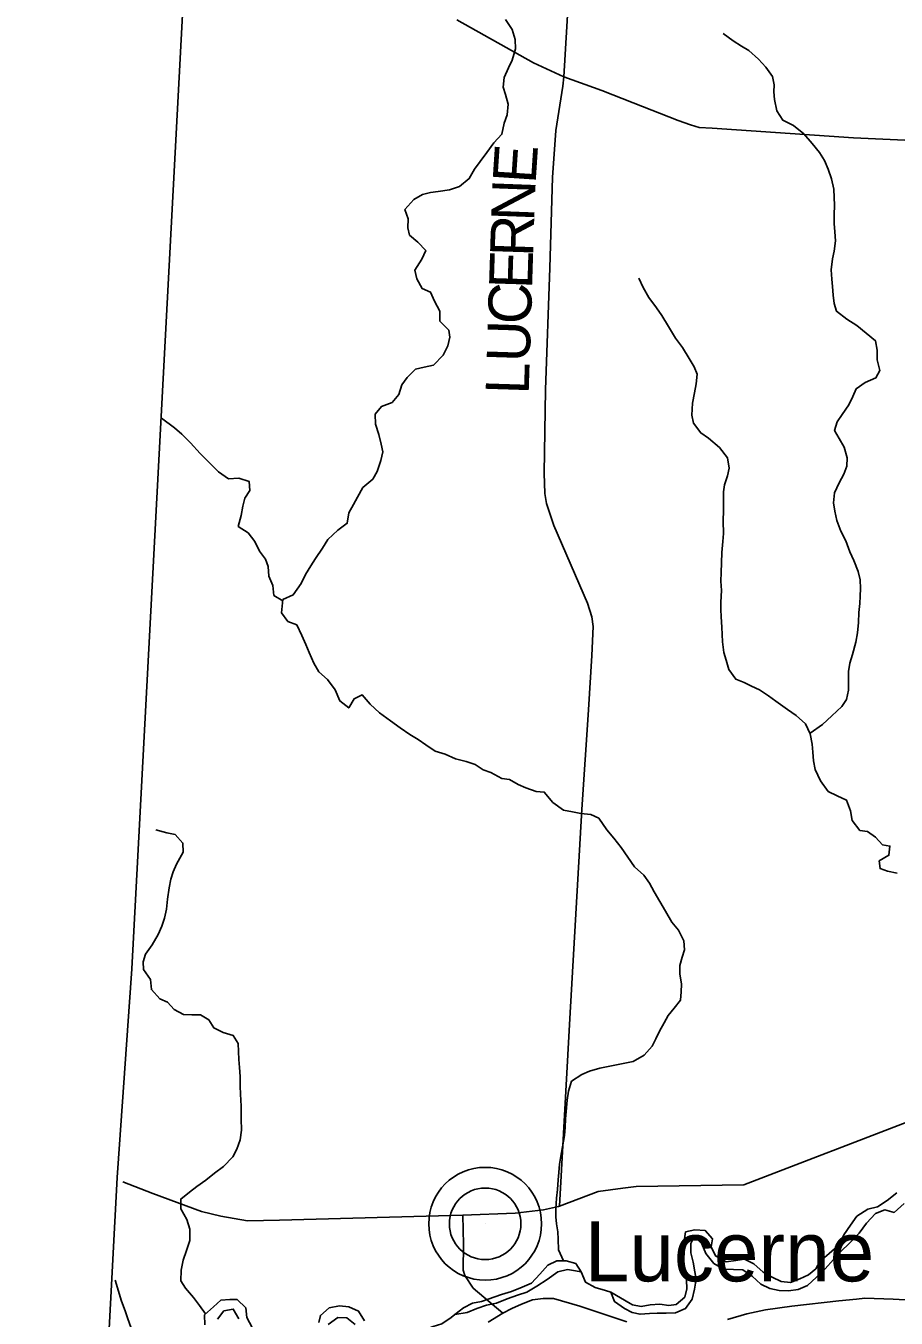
# Model space of a CAD drawing. Extents: x 1759416 to 2214760, y 252598 to 1116833.
# Drawn here: x 1929509 to 1935568, y 896318 to 905316 of the extents above; entities that cross this region are included whole.
import ezdxf

# ---------------------------------------------------------------- set-up
doc = ezdxf.new("R2010")
doc.units = 0
for name, color, linetype in [('GM_X_Adjacent_County', 7, 'Continuous'), ('GM_X_County', 7, 'Continuous'), ('GM_X_Major_River', 7, 'Continuous'), ('GM_X_Minor_River', 7, 'Continuous'), ('GM_X_State_Route', 7, 'Continuous'), ('GM_X_Township', 7, 'Continuous'), ('GM_X_Township_Road', 7, 'Continuous'), ('GM_X_Township_Road_Text', 7, 'Continuous'), ('GM_X_Unincorporated', 7, 'Continuous'), ('GM_X_Unincorporated_Location', 7, 'Continuous'), ('GM_X_Unincorporated_Text', 7, 'Continuous')]:
    doc.layers.add(name, color=color, linetype=linetype)

msp = doc.modelspace()

# ---------------------------------------------------------------- linework, layer by layer
at = {"layer": 'GM_X_Adjacent_County'}
msp.add_lwpolyline([(1931473, 919044.3), (1931168.4, 914594.7), (1930890.8, 910643.7), (1930824.2, 909461), (1930733.2, 907844), (1930665.1, 906633.8), (1930611, 905615.9), (1930246.5, 898750.6), (1930143.9, 897297.4), (1930019.2, 894923.8), (1929994, 894165.3), (1929509.3, 885709.1)], dxfattribs=at)
at = {"layer": 'GM_X_County'}
msp.add_lwpolyline([(1929509.3, 885709.1), (1929994, 894165.3), (1930019.2, 894923.8), (1930143.9, 897297.4), (1930246.5, 898750.6), (1930611, 905615.9), (1930665.1, 906633.8), (1930733.2, 907844), (1930824.2, 909461), (1930890.8, 910643.7), (1931168.4, 914594.7), (1931473, 919044.3)], dxfattribs=at)
at = {"layer": 'GM_X_Major_River'}
for points in [[(1935571.7, 897189.8), (1935505.4, 897137.8), (1935439.1, 897093.9), (1935371, 897076.1), (1935294.7, 897028.2), (1935250.3, 896964.2), (1935204, 896898.2), (1935173.6, 896830.1), (1935101.3, 896768.2), (1935036.9, 896712.2), (1935008.7, 896662.2), (1934958.4, 896620.2), (1934898.2, 896590.4), (1934832, 896566.5), (1934768, 896572.7), (1934706, 896603), (1934642.1, 896637.3), (1934578.3, 896695.7), (1934512.3, 896728), (1934452.2, 896718.2), (1934384.1, 896710.4), (1934310.2, 896750.7), (1934280.4, 896815), (1934290.7, 896869.1), (1934238.9, 896927.4), (1934166.8, 896933.7), (1934102.6, 896917.9), (1934092.4, 896853.7), (1934092, 896785.5), (1934089.8, 896723.4), (1934095.4, 896649.2), (1934109.2, 896584.9), (1934110.9, 896520.8), (1934096.6, 896464.7), (1934036.3, 896412.7), (1933986.2, 896404.9), (1933922.2, 896415.1), (1933856.1, 896411.3), (1933794, 896399.5), (1933731.9, 896409.7)], [(1933729.7, 896357.6), (1933785.7, 896345.4), (1933851.8, 896351.2), (1933903.9, 896353), (1933968, 896352.8), (1934032.1, 896354.6), (1934102.3, 896384.4), (1934148.6, 896450.5), (1934165, 896518.6), (1934175.3, 896588.7), (1934165.5, 896640.9), (1934155.8, 896707.1), (1934138, 896771.4), (1934138.3, 896837.5), (1934164.6, 896887.6), (1934214.4, 896835.3), (1934242.2, 896769), (1934297.9, 896698.6), (1934365.8, 896658.3), (1934435.9, 896656.1), (1934500, 896653.8), (1934565.9, 896609.5), (1934625.7, 896553.2), (1934689.7, 896524.9), (1934753.7, 896510.6), (1934819.8, 896508.4), (1934885.9, 896518.2), (1934950.1, 896546.1), (1935014.4, 896604), (1935072.8, 896660), (1935131.1, 896726), (1935177.4, 896777.9), (1935247.8, 896843.9), (1935310.2, 896909.9), (1935362.5, 896979.9), (1935424.9, 897045.9), (1935489.1, 897071.7), (1935555.1, 897053.4), (1935623.5, 897115.4)], [(1933375.3, 896640.1), (1933337.1, 896698), (1933271, 896717.8), (1933207, 896717.5), (1933143.1, 896687.2), (1933087.3, 896625), (1933029.5, 896560.7), (1932965.6, 896534.4), (1932889.7, 896504), (1932821.7, 896481.8), (1932681.9, 896433.2), (1932617.9, 896420.9), (1932556, 896388.6), (1932496.2, 896342.3)], [(1932496.2, 896342.3), (1932582.1, 896356.7), (1932648, 896385), (1932716, 896407.3), (1932785.9, 896421.5), (1932859.9, 896451.9), (1932931.8, 896478.2), (1932997.7, 896498.4), (1933065.6, 896540.8), (1933137.4, 896587.1), (1933213.3, 896639.5), (1933281.2, 896655.7), (1933307.3, 896651.8)], [(1933307.3, 896651.8), (1933375.3, 896640.1)], [(1933581.8, 896498.7), (1933543.8, 896510.5), (1933471.7, 896530.3), (1933405.6, 896568.1), (1933375.3, 896640.1)], [(1931084.2, 896252.8), (1931047.9, 896322.8), (1931039.7, 896388.9), (1930981.5, 896446.7), (1930929.5, 896446.5), (1930867.5, 896442.3), (1930815.6, 896396), (1930753.8, 896341.7), (1930756, 896271.6)], [(1933581.8, 896498.7), (1933608.1, 896432.7), (1933676, 896384.3), (1933729.7, 896357.6)], [(1933731.9, 896409.7), (1933716.6, 896420.2), (1933650, 896458.9), (1933581.8, 896498.7)], [(1930843.9, 896310), (1930887.7, 896368.2), (1930953.7, 896380.5), (1930991.9, 896312.6)], [(1931866.2, 896299.9), (1931825.9, 896365.8), (1931757.8, 896395.6), (1931693.2, 896403.3), (1931619.8, 896389.1), (1931560, 896336.8), (1931548.1, 896286.7)], [(1931614.2, 896272.9), (1931682, 896323.2), (1931744.1, 896319.4), (1931802.3, 896273.6)], [(1932496.2, 896342.3), (1932470.2, 896322.2), (1932406.4, 896277.9), (1932344.4, 896259.7), (1932276.5, 896233.4), (1932206.7, 896183), (1932138.8, 896150.7), (1932076.8, 896136.5), (1932010.8, 896126.2)]]:
    msp.add_lwpolyline(points, dxfattribs=at)
at = {"layer": 'GM_X_Minor_River'}
for points in [[(1932848.2, 905360.8), (1932895.7, 905290.3), (1932915.1, 905220.1), (1932918.6, 905155.9), (1932894, 905078), (1932869.6, 905024.1), (1932839.1, 904956.2), (1932832.6, 904890.1), (1932848.2, 904837.9), (1932867.7, 904771.7), (1932861.1, 904697.6), (1932838.6, 904639.7), (1932824, 904561.7), (1932767.5, 904502), (1932719, 904434.2), (1932672.5, 904372.5), (1932632.1, 904318.7), (1932595.6, 904252.8), (1932529.1, 904197.2), (1932458.9, 904173.7), (1932378.8, 904162.2), (1932326.7, 904156.6), (1932270.6, 904143), (1932210.3, 904107.4), (1932147.8, 904037.7), (1932171.3, 903973.4), (1932168.8, 903909.3), (1932180.4, 903859.2), (1932238, 903810.7), (1932293.6, 903752.2), (1932265.1, 903692.3), (1932216.5, 903614.5), (1932230.1, 903554.4), (1932267.6, 903488), (1932327.4, 903461.5), (1932354.9, 903399.2), (1932390.4, 903328.9), (1932391.8, 903258.8), (1932453.4, 903198.2), (1932461, 903148.1), (1932446.5, 903088.1), (1932414, 903024.2), (1932347.5, 902954.6), (1932281.3, 902939), (1932221.2, 902925.4), (1932164.8, 902867.8), (1932126.3, 902816), (1932105.8, 902750), (1932059.4, 902694.2), (1931985.1, 902664.7), (1931940.7, 902613), (1931944.2, 902542.8), (1931965.6, 902470.6), (1931983.1, 902404.3), (1931994.7, 902350.2), (1931980.2, 902290.2), (1931955.6, 902212.2), (1931925.2, 902160.4), (1931854.8, 902102.8)], [(1934968.6, 900390.6), (1935055.8, 900452), (1935119.4, 900510.9), (1935188.9, 900575.8), (1935222.5, 900626.3), (1935235.9, 900690.7), (1935235.3, 900748.8), (1935236.6, 900821), (1935246, 900877.3), (1935263.5, 900937.7), (1935286.7, 901024.2), (1935298, 901090.5), (1935305.3, 901162.7), (1935308.7, 901231), (1935314.1, 901293.2), (1935317.6, 901345.4), (1935319, 901399.5), (1935316.5, 901457.7), (1935303.8, 901517.7), (1935273, 901593.6), (1935246.4, 901653.4), (1935217.6, 901731.3), (1935182.8, 901797.2), (1935154, 901873), (1935141.4, 901937.1), (1935132.8, 901995.1), (1935138.1, 902065.4), (1935171.5, 902134), (1935203, 902194.5), (1935224.5, 902250.9), (1935227.9, 902309.1), (1935205.1, 902383), (1935172.5, 902442.8), (1935139.8, 902498.6), (1935157.3, 902559), (1935192.8, 902609.5), (1935238.3, 902676.2), (1935265.8, 902734.7), (1935289.3, 902789.1), (1935353, 902831.9), (1935426.8, 902864.8), (1935454.4, 902915.3), (1935435.6, 902991.3), (1935436.9, 903057.5), (1935424.3, 903123.5), (1935359.6, 903176.9), (1935294.9, 903230.4), (1935224.4, 903273.7), (1935153.7, 903329.1), (1935137.1, 903383), (1935130.5, 903441.1), (1935123.9, 903501.2), (1935119.4, 903553.3), (1935116.8, 903617.5), (1935126, 903693.8), (1935135.5, 903748), (1935144.8, 903818.3), (1935140.2, 903882.5), (1935135.6, 903940.6), (1935137, 904000.8), (1935138.4, 904067), (1935135.8, 904121.1), (1935133.2, 904179.2), (1935118.5, 904251.2), (1935095.8, 904319.2), (1935069.1, 904379), (1935034.5, 904434.8), (1934983.8, 904496.4), (1934925, 904564), (1934852.3, 904623.3), (1934779.8, 904658.6), (1934737.1, 904724.3), (1934720.3, 904802.4), (1934717.7, 904856.5), (1934719.2, 904906.6), (1934706.7, 904962.7), (1934659.9, 905028.3), (1934609.3, 905083.9), (1934542.5, 905145.3), (1934492.1, 905174.9), (1934433.6, 905212.3), (1934363, 905263.7)], [(1933898.9, 903353.2), (1933846.1, 903424.8), (1933807.3, 903494.6), (1933776.6, 903558.4)], [(1935575.1, 899416.9), (1935506.8, 899430.2), (1935456.6, 899447.7), (1935450, 899501.8), (1935517.8, 899540.6), (1935525.2, 899604.9), (1935472.9, 899614.3), (1935424.3, 899667.9), (1935367.8, 899707.4), (1935315.7, 899712.8), (1935262.9, 899782.4), (1935250.2, 899850.5), (1935223.4, 899924.4), (1935157, 899953.7), (1935094.5, 899985.1), (1935041.7, 900058.8), (1935004.8, 900138.6), (1934992.2, 900198.6), (1934987.6, 900258.7), (1934983, 900314.8), (1934970.3, 900386.9), (1934937.6, 900456.7), (1934872.9, 900514.1), (1934812.3, 900555.6), (1934731.6, 900614.8), (1934679.1, 900650.4), (1934616.6, 900691.8), (1934562.2, 900719.3), (1934509.8, 900744.8), (1934451.5, 900768.2), (1934402.7, 900833.8), (1934384.1, 900899.8), (1934367.5, 900953.8), (1934358.7, 901027.9), (1934356.2, 901078), (1934353.7, 901130.1), (1934351, 901200.3), (1934348.5, 901252.4), (1934348, 901302.5), (1934351.2, 901384.8), (1934348.6, 901448.9), (1934350, 901509.1), (1934353.3, 901577.3), (1934354.6, 901649.5), (1934361.9, 901725.8), (1934365.3, 901782), (1934364.5, 901866.3), (1934365.7, 901944.5), (1934365.1, 902002.6), (1934366.5, 902070.8), (1934374, 902121.1), (1934393.4, 902183.5), (1934404.9, 902235.7), (1934394.2, 902307.8), (1934337.4, 902379.4), (1934260.6, 902444.7), (1934208.1, 902482.2), (1934157.3, 902549.9), (1934144.7, 902605.9), (1934149.9, 902688.2), (1934163.3, 902760.5), (1934176.7, 902822.8), (1934182, 902891.1), (1934161.5, 902943), (1934126.8, 903000.8), (1934080, 903076.5), (1934031.2, 903142.1), (1933984.3, 903223.8), (1933937.5, 903299.5), (1933898.9, 903353.2)], [(1931297.7, 901312.3), (1931234.8, 901350.1), (1931229.3, 901418.2), (1931201.8, 901484.5), (1931196.3, 901552.7), (1931176.7, 901602.9), (1931135.1, 901657.2), (1931103.6, 901725.6), (1931056.1, 901786), (1930988.4, 901830.6), (1931009, 901906.5), (1931019.5, 901972.6), (1931033.9, 902028.5), (1931068.3, 902080.4), (1931064.8, 902142.5), (1930991, 902167.1), (1930920.9, 902161.5), (1930849.3, 902210.1), (1930795.7, 902266.6), (1930722.2, 902339.2), (1930654.7, 902411.8), (1930595.2, 902472.4), (1930543.5, 902516.8), (1930453.9, 902584.5)], [(1931854.8, 902102.8), (1931818.2, 902034.9), (1931789.8, 901983.1), (1931757.4, 901925.2), (1931746.8, 901853.2), (1931680.4, 901803.6), (1931611.9, 901740), (1931575.4, 901680.1), (1931526.8, 901608.4), (1931494.4, 901556.5), (1931455.9, 901494.7), (1931425.5, 901432.8), (1931370.8, 901355.1), (1931298.6, 901321.6), (1931289.8, 901229.5), (1931333.4, 901169.1), (1931395.2, 901144.6), (1931430.7, 901072.2), (1931458.2, 901007.9), (1931481.8, 900951.7), (1931513.2, 900877.3), (1931548.8, 900817), (1931610.4, 900764.5), (1931663.8, 900692), (1931695.3, 900615.6), (1931756.9, 900567.1), (1931795.4, 900630.9), (1931849.6, 900658.6), (1931907.1, 900592.1), (1931970.7, 900531.5), (1932048.3, 900476.9), (1932116, 900428.3), (1932183.6, 900381.8), (1932241.4, 900347.3), (1932293.1, 900308.9), (1932358.8, 900266.4), (1932428.7, 900245.8), (1932500.4, 900211.3), (1932574.3, 900194.7), (1932636.2, 900172.2), (1932691.9, 900135.8), (1932745.8, 900117.4), (1932823.5, 900074.7), (1932875.4, 900068.4), (1932937.2, 900033.9), (1932991, 900009.4), (1933060.9, 899984.9), (1933118.8, 899980.5), (1933178.3, 899907.9), (1933251.9, 899855.3), (1933315.8, 899842.9), (1933371.8, 899832.4), (1933443.7, 899823.9), (1933497.6, 899799.5), (1933553, 899717), (1933602.5, 899660.5), (1933654, 899594.1), (1933747, 899460.7)], [(1930760.5, 896347.6), (1930718.5, 896406.1), (1930676.9, 896462.5), (1930621.4, 896527), (1930587.8, 896577.3), (1930590.4, 896651.4), (1930604.9, 896721.4), (1930627.4, 896789.3), (1930650, 896859.3), (1930650.6, 896937.4), (1930631.1, 897005.7), (1930587.7, 897078.1), (1930588.2, 897146.2), (1930648.6, 897193.8), (1930698.9, 897235.5), (1930761.3, 897279.2), (1930821.6, 897326.8), (1930886, 897374.4), (1930950.6, 897440), (1930979, 897493.9), (1931001.5, 897559.9), (1931010, 897625.9), (1931008.6, 897706), (1931007.3, 897794.2), (1931003.9, 897876.3), (1931002.4, 897932.4), (1931000.9, 898000.5), (1930997.4, 898062.7), (1930991.8, 898118.8), (1930990.2, 898174.9), (1930986.6, 898229), (1930953.1, 898285.3), (1930883.2, 898305.9), (1930817.4, 898338.4), (1930783.9, 898394.7), (1930724.1, 898429.2), (1930664.1, 898429.6), (1930606.1, 898432), (1930542.3, 898466.5), (1930494.7, 898517), (1930440.9, 898541.4), (1930383.4, 898605.9), (1930377.9, 898676), (1930328.4, 898744.5), (1930326.8, 898798.6), (1930343.2, 898852.6), (1930387.7, 898916.3), (1930430.3, 898990.2), (1930456.8, 899046), (1930475.2, 899102), (1930487.7, 899166), (1930496.2, 899234.1), (1930506.8, 899314.1), (1930519.3, 899374.1), (1930535.7, 899426.1), (1930558.1, 899478), (1930604.8, 899561.8), (1930603.3, 899625.9), (1930547.7, 899684.4), (1930491.8, 899696.8), (1930413.9, 899717.4)], [(1933747, 899460.7), (1933811.7, 899401.3), (1933850.3, 899347.6), (1933883, 899285.7), (1933923.7, 899220), (1933962.4, 899152.3), (1934007.3, 899074.5), (1934051.9, 899018.9), (1934090.7, 898945.1), (1934095.4, 898883), (1934077.8, 898830.6), (1934062.4, 898772.3), (1934062.9, 898716.2), (1934073.7, 898644.1), (1934072.2, 898589.9), (1934066.8, 898531.7), (1934023.2, 898475.1), (1933981.7, 898424.4), (1933952.1, 898374), (1933920.6, 898315.5), (1933895.1, 898263), (1933869.5, 898212.6), (1933814, 898149.8), (1933738.3, 898104.9)], [(1933252.6, 896717.7), (1933218.2, 896793.5), (1933215.5, 896867.6), (1933213, 896917.7), (1933204.4, 896973.8), (1933199.9, 897023.9), (1933199.3, 897078), (1933202.6, 897152.3), (1933210, 897212.5), (1933215.4, 897280.8), (1933218.9, 897332.9), (1933224.3, 897389.2), (1933233.8, 897445.4), (1933245.2, 897509.7), (1933258.4, 897590.1), (1933263.9, 897644.3), (1933267.3, 897704.5), (1933270.8, 897756.7), (1933278, 897835), (1933287.4, 897899.3), (1933308.8, 897967.7), (1933380.5, 898014.7), (1933434.4, 898037.3), (1933506.3, 898058.2), (1933564.3, 898070.8), (1933738.3, 898104.9)], [(1930333, 895971.6), (1930297.6, 896044.5), (1930282.1, 896108.8), (1930260.7, 896193), (1930239.2, 896255.3), (1930219.6, 896313.5), (1930200.1, 896367.7), (1930174.6, 896436), (1930131, 896581.6)]]:
    msp.add_lwpolyline(points, dxfattribs=at)
at = {"layer": 'GM_X_State_Route'}
msp.add_lwpolyline([(1930184.7, 897266.1), (1930393.2, 897185.5), (1930732.4, 897060.4), (1930866.8, 897027.6), (1931053.3, 896996.2), (1931275.9, 896999.4), (1932550.9, 897034.1), (1932916.8, 897049), (1933112.7, 897072), (1933216.4, 897095), (1933223.5, 897097.7), (1933492.9, 897198.7), (1933665.7, 897221.9), (1933757.9, 897233.3), (1934506.8, 897244.9), (1936898.9, 898164.2)], dxfattribs=at)
at = {"layer": 'GM_X_Township'}
msp.add_lwpolyline([(1929509.3, 885709.1), (1929994, 894165.3), (1930019.2, 894923.8), (1930143.9, 897297.4), (1930246.5, 898750.6), (1930611, 905615.9), (1930665.1, 906633.8), (1930733.2, 907844), (1932936.8, 907680.3), (1937425, 907469.9), (1947327.9, 906937.8)], dxfattribs=at)
at = {"layer": 'GM_X_Township_Road'}
for points in [[(1933287.5, 905507.9), (1933255, 904961.2), (1933246.5, 904895.2), (1933200, 904587.1), (1933175.3, 904260.7), (1933156.2, 903631.8), (1933127.2, 902780.6), (1933116.5, 902201.7), (1933121.3, 902059.5), (1933132.8, 901991.2), (1933185.5, 901836.5), (1933419.1, 901295.7), (1933450.3, 901201.3), (1933457.7, 901133.1), (1933450.1, 900932.8), (1933427, 900552.4), (1933379.3, 899859.6), (1933295.5, 898403.9), (1933223.5, 897097.7)], [(1935678.7, 904518.1), (1935271.9, 904537.5), (1934287.8, 904604.5), (1934195.6, 904607.4), (1934135.3, 904626.8), (1934050.9, 904657.9), (1933737.4, 904779), (1933518.4, 904866.1), (1933255, 904961.2), (1933043.3, 905059.6), (1932509, 905358.9)], [(1932550.9, 897034.1), (1932556.7, 896829.4), (1932553.3, 896651.1), (1932565, 896615), (1932624.3, 896526.3), (1932828.8, 896352.3)], [(1932728.3, 896289.1), (1932828.8, 896352.3), (1932893.1, 896383.8), (1932959.3, 896415.3), (1933037.5, 896444.7), (1933109.6, 896454.1), (1933181.6, 896453.6), (1933365.1, 896401.9), (1933694.2, 896293)], [(1934393.9, 896307.2), (1934527.7, 896346.9), (1934657.6, 896374.5), (1934841.7, 896400.7), (1935169.8, 896438.5), (1935291.8, 896450), (1935349.8, 896456.7), (1935546.2, 896450.9), (1935716.6, 896440.8), (1935971.3, 896409.6), (1936298.2, 896367.2), (1936532.8, 896339.8), (1936769.4, 896318.4), (1936965.8, 896310.6)]]:
    msp.add_lwpolyline(points, dxfattribs=at)
at = {"layer": 'GM_X_Unincorporated'}
for radius in [392.8, 249]:
    msp.add_circle((1932706.7, 896974.8), radius, dxfattribs=at)
at = {"layer": 'GM_X_Unincorporated_Location'}
msp.add_line((1932706.7, 896974.8), (1932706.7, 896974.8), dxfattribs=at)

# ---------------------------------------------------------------- texts
at = {"layer": 'GM_X_Township_Road_Text'}
for s, rotation, p in [('E', 86.24322, (1933057.7, 904212.7)), ('N', 87.86124, (1933048, 903951.1)), ('R', 88.17314, (1933040.1, 903705.3)), ('E', 88.17388, (1933033, 903481)), ('C', 88.17336, (1933025.1, 903234.7)), ('U', 88.17105, (1933016.7, 902970.8)), ('L', 88.17407, (1933009.5, 902746.6))]:
    msp.add_text(s, height=300, rotation=rotation, dxfattribs=at).set_placement(p)
at = {"layer": 'GM_X_Unincorporated_Text'}
msp.add_text('Lucerne', height=417, rotation=0.00001, dxfattribs=at).set_placement((1933400.5, 896573.8))

doc.saveas('drawing.dxf')
